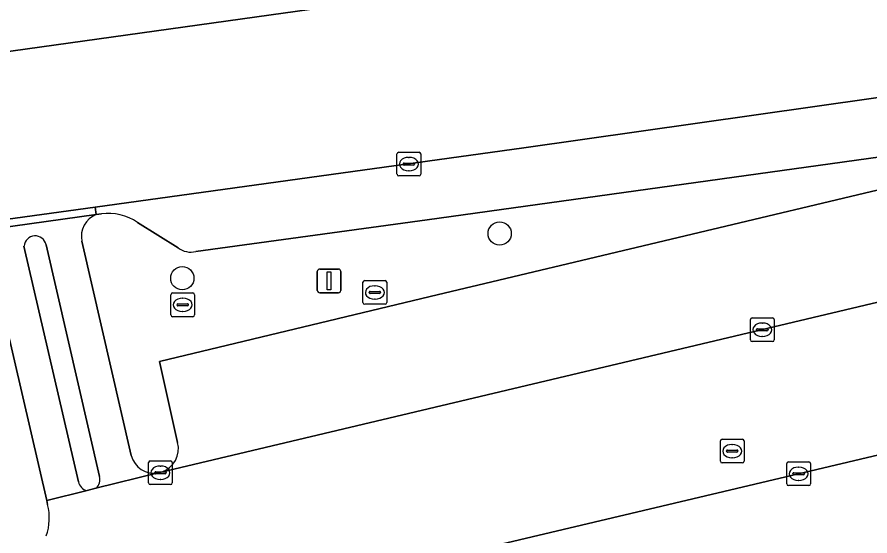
# Model space of a CAD drawing. Extents: x 158031 to 159244, y 380104 to 381214.
# Drawn here: x 158748.37 to 158784.27, y 381144.4 to 381166.23 of the extents above; entities that cross this region are included whole.
import ezdxf

# ---------------------------------------------------------------- set-up
doc = ezdxf.new("R2010")
doc.units = 0
for name, color, linetype in [('IMGEO_Berm_groen', 7, 'Continuous'), ('IMGEO_Boom', 7, 'Continuous'), ('IMGEO_Brandkraan', 7, 'Continuous'), ('IMGEO_Fietspad_open', 7, 'Continuous'), ('IMGEO_Kolk', 7, 'Continuous'), ('IMGEO_Lichtmast', 7, 'Continuous'), ('IMGEO_Parkeervlak_open', 7, 'Continuous'), ('IMGEO_Rijbaan_lokaal_open', 7, 'Continuous'), ('IMGEO_Rioolput', 7, 'Continuous'), ('IMGEO_Verkeerseiland_open', 7, 'Continuous'), ('IMGEO_Voetpad_open', 7, 'Continuous')]:
    doc.layers.add(name, color=color, linetype=linetype)

msp = doc.modelspace()

# ---------------------------------------------------------------- linework, layer by layer
at = {"layer": 'IMGEO_Berm_groen'}
msp.add_lwpolyline([(158818.671, 381169.086), (158819.792, 381168.11), (158821.891, 381170.842), (158820.309, 381177.905), (158804.835, 381175.745), (158736.012, 381166.137), (158736.723, 381163.215), (158804.618, 381172.689)], dxfattribs=at)
at = {"layer": 'IMGEO_Boom'}
for centre in [(158768.683, 381157.123), (158755.325, 381155.243)]:
    msp.add_circle(centre, 0.489, dxfattribs=at)
at = {"layer": 'IMGEO_Brandkraan'}
for p, q in [((158763.005, 381155.144), (158763.857, 381155.144)), ((158762.93, 381154.218), (158762.93, 381155.07)), ((158763.418, 381154.924), (158763.443, 381154.924)), ((158763.931, 381155.07), (158763.931, 381154.218)), ((158754.841, 381153.697), (158754.841, 381154.549)), ((158754.916, 381154.623), (158755.768, 381154.623)), ((158755.842, 381154.549), (158755.842, 381153.697)), ((158763.189, 381154.638), (158763.189, 381154.65)), ((158763.627, 381154.601), (158763.229, 381154.601)), ((158763.232, 381154.687), (158763.63, 381154.687)), ((158763.673, 381154.65), (158763.673, 381154.638)), ((158755.1, 381154.117), (158755.1, 381154.129)), ((158755.538, 381154.08), (158755.14, 381154.08)), ((158755.143, 381154.166), (158755.541, 381154.166)), ((158755.329, 381154.403), (158755.354, 381154.403)), ((158755.584, 381154.129), (158755.584, 381154.117)), ((158763.857, 381154.144), (158763.005, 381154.144)), ((158763.441, 381154.364), (158763.416, 381154.364)), ((158755.352, 381153.843), (158755.327, 381153.843)), ((158755.768, 381153.623), (158754.916, 381153.623))]:
    msp.add_line(p, q, dxfattribs=at)
for points in [[(158763.005, 381155.144), (158763.857, 381155.144)], [(158762.93, 381154.218), (158762.93, 381155.07)], [(158763.931, 381155.07), (158763.931, 381154.218)], [(158754.841, 381153.697), (158754.841, 381154.549)], [(158754.916, 381154.623), (158755.768, 381154.623)], [(158755.842, 381154.549), (158755.842, 381153.697)], [(158763.857, 381154.144), (158763.005, 381154.144)], [(158755.768, 381153.623), (158754.916, 381153.623)]]:
    msp.add_lwpolyline(points, dxfattribs=at)
for centre, radius, start, end in [((158763.007, 381155.068), 0.0765, 91.552, 178.448), ((158763.007, 381155.068), 0.0765, 91.552, 178.448), ((158763.855, 381155.068), 0.0765, 1.552, 88.448), ((158763.855, 381155.068), 0.0765, 1.552, 88.448), ((158754.918, 381154.547), 0.0765, 91.552, 178.448), ((158754.918, 381154.547), 0.0765, 91.552, 178.448), ((158755.766, 381154.547), 0.0765, 1.552, 88.448), ((158755.766, 381154.547), 0.0765, 1.552, 88.448), ((158763.229, 381154.647), 0.0403, 85.8775, 175.7526), ((158763.226, 381154.637), 0.0366, 178.938, 274.7102), ((158763.63, 381154.644), 0.043, 264.8664, 352.4533), ((158763.634, 381154.649), 0.0386, 1.7309, 96.639), ((158755.14, 381154.126), 0.0403, 85.8775, 175.7526), ((158755.137, 381154.116), 0.0366, 178.938, 274.7102), ((158755.541, 381154.123), 0.043, 264.8664, 352.4533), ((158755.545, 381154.128), 0.0386, 1.7309, 96.639), ((158763.007, 381154.22), 0.0765, 181.552, 268.448), ((158763.007, 381154.22), 0.0765, 181.552, 268.448), ((158763.855, 381154.22), 0.0765, 271.552, 358.448), ((158763.855, 381154.22), 0.0765, 271.552, 358.448), ((158754.918, 381153.699), 0.0765, 181.552, 268.448), ((158754.918, 381153.699), 0.0765, 181.552, 268.448), ((158755.766, 381153.699), 0.0765, 271.552, 358.448), ((158755.766, 381153.699), 0.0765, 271.552, 358.448)]:
    msp.add_arc(centre, radius, start, end, dxfattribs=at)
for centre, major_axis, ratio, start_param, end_param in [((158763.417, 381154.644), (-0.387, 0.002), 0.722429, 4.712389, 7.853982), ((158763.442, 381154.644), (-0.39, 0.002), 0.717154, 1.570796, 4.712389), ((158755.328, 381154.123), (-0.387, 0.002), 0.722429, 4.712389, 7.853982), ((158755.353, 381154.123), (-0.39, 0.002), 0.717154, 1.570796, 4.712389)]:
    msp.add_ellipse(centre, major_axis=major_axis, ratio=ratio, start_param=start_param, end_param=end_param, dxfattribs=at)
at = {"layer": 'IMGEO_Fietspad_open'}
for points in [[(158751.704, 381157.918), (158746.075, 381157.143)], [(158750.953, 381146.675), (158748.662, 381156.595)], [(158749.591, 381156.65), (158751.837, 381146.903)], [(158753.177, 381147.778), (158751.097, 381156.795)], [(158747.192, 381156.31), (158749.618, 381145.885), (158751.316, 381146.312)], [(158751.688, 381146.404), (158754.304, 381147.053)]]:
    msp.add_lwpolyline(points, dxfattribs=at)
for centre, radius, start, end in [((158752.064, 381156.998), 0.988, 111.3725, 191.8436), ((158749.131, 381156.553), 0.47, 11.8529, 174.9234), ((158754.133, 381148.026), 0.988, 194.5335, 279.9601), ((158751.4, 381146.762), 0.459, 308.8215, 17.9276), ((158751.404, 381146.763), 0.459, 190.9943, 259.0057)]:
    msp.add_arc(centre, radius, start, end, dxfattribs=at)
at = {"layer": 'IMGEO_Kolk'}
for p, q in [((158764.437, 381160.547), (158765.289, 381160.547)), ((158764.362, 381159.621), (158764.362, 381160.473)), ((158764.85, 381160.327), (158764.875, 381160.327)), ((158765.363, 381160.473), (158765.363, 381159.621)), ((158764.621, 381160.041), (158764.621, 381160.053)), ((158765.059, 381160.004), (158764.661, 381160.004)), ((158764.664, 381160.09), (158765.062, 381160.09)), ((158765.105, 381160.053), (158765.105, 381160.041)), ((158765.289, 381159.547), (158764.437, 381159.547)), ((158764.873, 381159.767), (158764.848, 381159.767)), ((158779.238, 381152.65), (158779.238, 381153.502)), ((158779.313, 381153.576), (158780.165, 381153.576)), ((158779.726, 381153.356), (158779.751, 381153.356)), ((158780.239, 381153.502), (158780.239, 381152.65)), ((158779.497, 381153.07), (158779.497, 381153.082)), ((158779.935, 381153.033), (158779.537, 381153.033)), ((158779.54, 381153.119), (158779.938, 381153.119)), ((158779.981, 381153.082), (158779.981, 381153.07)), ((158779.749, 381152.796), (158779.724, 381152.796)), ((158780.165, 381152.576), (158779.313, 381152.576)), ((158753.904, 381146.632), (158753.904, 381147.484)), ((158753.979, 381147.558), (158754.831, 381147.558)), ((158754.392, 381147.338), (158754.417, 381147.338)), ((158754.905, 381147.484), (158754.905, 381146.632)), ((158780.768, 381146.588), (158780.768, 381147.44)), ((158780.843, 381147.514), (158781.695, 381147.514)), ((158781.256, 381147.294), (158781.281, 381147.294)), ((158781.769, 381147.44), (158781.769, 381146.588)), ((158754.163, 381147.052), (158754.163, 381147.064)), ((158754.601, 381147.015), (158754.203, 381147.015)), ((158754.206, 381147.101), (158754.604, 381147.101)), ((158754.647, 381147.064), (158754.647, 381147.052)), ((158781.027, 381147.008), (158781.027, 381147.02)), ((158781.465, 381146.971), (158781.067, 381146.971)), ((158781.07, 381147.057), (158781.468, 381147.057)), ((158781.511, 381147.02), (158781.511, 381147.008)), ((158754.831, 381146.558), (158753.979, 381146.558)), ((158754.415, 381146.778), (158754.39, 381146.778)), ((158781.695, 381146.514), (158780.843, 381146.514)), ((158781.279, 381146.734), (158781.254, 381146.734))]:
    msp.add_line(p, q, dxfattribs=at)
for points in [[(158764.437, 381160.547), (158765.289, 381160.547)], [(158764.362, 381159.621), (158764.362, 381160.473)], [(158765.363, 381160.473), (158765.363, 381159.621)], [(158765.289, 381159.547), (158764.437, 381159.547)], [(158779.238, 381152.65), (158779.238, 381153.502)], [(158779.313, 381153.576), (158780.165, 381153.576)], [(158780.239, 381153.502), (158780.239, 381152.65)], [(158780.165, 381152.576), (158779.313, 381152.576)], [(158753.904, 381146.632), (158753.904, 381147.484)], [(158753.979, 381147.558), (158754.831, 381147.558)], [(158754.905, 381147.484), (158754.905, 381146.632)], [(158780.768, 381146.588), (158780.768, 381147.44)], [(158780.843, 381147.514), (158781.695, 381147.514)], [(158781.769, 381147.44), (158781.769, 381146.588)], [(158754.831, 381146.558), (158753.979, 381146.558)], [(158781.695, 381146.514), (158780.843, 381146.514)]]:
    msp.add_lwpolyline(points, dxfattribs=at)
for centre, radius, start, end in [((158764.439, 381160.471), 0.0765, 91.552, 178.448), ((158764.439, 381160.471), 0.0765, 91.552, 178.448), ((158765.287, 381160.471), 0.0765, 1.552, 88.448), ((158765.287, 381160.471), 0.0765, 1.552, 88.448), ((158764.661, 381160.05), 0.0403, 85.8775, 175.7526), ((158764.658, 381160.04), 0.0366, 178.938, 274.7102), ((158765.062, 381160.047), 0.043, 264.8664, 352.4533), ((158765.066, 381160.052), 0.0386, 1.7309, 96.639), ((158764.439, 381159.623), 0.0765, 181.552, 268.448), ((158764.439, 381159.623), 0.0765, 181.552, 268.448), ((158765.287, 381159.623), 0.0765, 271.552, 358.448), ((158765.287, 381159.623), 0.0765, 271.552, 358.448), ((158779.315, 381153.5), 0.0765, 91.552, 178.448), ((158779.315, 381153.5), 0.0765, 91.552, 178.448), ((158780.163, 381153.5), 0.0765, 1.552, 88.448), ((158780.163, 381153.5), 0.0765, 1.552, 88.448), ((158779.537, 381153.079), 0.0403, 85.8775, 175.7526), ((158779.534, 381153.069), 0.0366, 178.938, 274.7102), ((158779.938, 381153.076), 0.043, 264.8664, 352.4533), ((158779.942, 381153.081), 0.0386, 1.7309, 96.639), ((158779.315, 381152.652), 0.0765, 181.552, 268.448), ((158779.315, 381152.652), 0.0765, 181.552, 268.448), ((158780.163, 381152.652), 0.0765, 271.552, 358.448), ((158780.163, 381152.652), 0.0765, 271.552, 358.448), ((158753.981, 381147.482), 0.0765, 91.552, 178.448), ((158753.981, 381147.482), 0.0765, 91.552, 178.448), ((158754.829, 381147.482), 0.0765, 1.552, 88.448), ((158754.829, 381147.482), 0.0765, 1.552, 88.448), ((158780.845, 381147.438), 0.0765, 91.552, 178.448), ((158780.845, 381147.438), 0.0765, 91.552, 178.448), ((158781.693, 381147.438), 0.0765, 1.552, 88.448), ((158781.693, 381147.438), 0.0765, 1.552, 88.448), ((158754.203, 381147.061), 0.0403, 85.8775, 175.7526), ((158754.2, 381147.051), 0.0366, 178.938, 274.7102), ((158754.604, 381147.058), 0.043, 264.8664, 352.4533), ((158754.608, 381147.063), 0.0386, 1.7309, 96.639), ((158781.067, 381147.017), 0.0403, 85.8775, 175.7526), ((158781.064, 381147.007), 0.0366, 178.938, 274.7102), ((158781.468, 381147.014), 0.043, 264.8664, 352.4533), ((158781.472, 381147.019), 0.0386, 1.7309, 96.639), ((158753.981, 381146.634), 0.0765, 181.552, 268.448), ((158753.981, 381146.634), 0.0765, 181.552, 268.448), ((158754.829, 381146.634), 0.0765, 271.552, 358.448), ((158754.829, 381146.634), 0.0765, 271.552, 358.448), ((158780.845, 381146.59), 0.0765, 181.552, 268.448), ((158780.845, 381146.59), 0.0765, 181.552, 268.448), ((158781.693, 381146.59), 0.0765, 271.552, 358.448), ((158781.693, 381146.59), 0.0765, 271.552, 358.448)]:
    msp.add_arc(centre, radius, start, end, dxfattribs=at)
for centre, major_axis, ratio, start_param, end_param in [((158764.849, 381160.047), (-0.387, 0.002), 0.722429, 4.712389, 7.853982), ((158764.874, 381160.047), (-0.39, 0.002), 0.717154, 1.570796, 4.712389), ((158779.725, 381153.076), (-0.387, 0.002), 0.722429, 4.712389, 7.853982), ((158779.75, 381153.076), (-0.39, 0.002), 0.717154, 1.570796, 4.712389), ((158754.391, 381147.058), (-0.387, 0.002), 0.722429, 4.712389, 7.853982), ((158754.416, 381147.058), (-0.39, 0.002), 0.717154, 1.570796, 4.712389), ((158781.255, 381147.014), (-0.387, 0.002), 0.722429, 4.712389, 7.853982), ((158781.28, 381147.014), (-0.39, 0.002), 0.717154, 1.570796, 4.712389)]:
    msp.add_ellipse(centre, major_axis=major_axis, ratio=ratio, start_param=start_param, end_param=end_param, dxfattribs=at)
at = {"layer": 'IMGEO_Lichtmast'}
for p, q in [((158761.008, 381154.73), (158761.008, 381155.53)), ((158761.008, 381155.53), (158761.008, 381154.73)), ((158761.108, 381155.63), (158761.898, 381155.63)), ((158761.898, 381155.63), (158761.108, 381155.63)), ((158761.998, 381155.53), (158761.998, 381154.73)), ((158761.998, 381154.73), (158761.998, 381155.53)), ((158761.898, 381154.63), (158761.108, 381154.63)), ((158761.108, 381154.63), (158761.898, 381154.63))]:
    msp.add_line(p, q, dxfattribs=at)
msp.add_lwpolyline([(158761.428, 381155.505), (158761.578, 381155.505), (158761.578, 381154.755), (158761.428, 381154.755), (158761.428, 381155.505)], dxfattribs=at)
for centre, start, end in [((158761.108, 381155.53), 90, 180), ((158761.108, 381155.53), 90, 180), ((158761.898, 381155.53), 0, 90), ((158761.898, 381155.53), 360, 90), ((158761.108, 381154.73), 180, 270), ((158761.108, 381154.73), 180, 270), ((158761.898, 381154.73), 270, 0), ((158761.898, 381154.73), 270, 0)]:
    msp.add_arc(centre, 0.1, start, end, dxfattribs=at)
at = {"layer": 'IMGEO_Parkeervlak_open'}
for points in [[(158754.44, 381147.086), (158807.366, 381159.64), (158809.618, 381160.174), (158809.455, 381160.862), (158808.601, 381164.667), (158808.562, 381164.658), (158806.339, 381164.129), (158765.758, 381154.467), (158754.37, 381151.731), (158755.123, 381148.334)], [(158789.265, 381163.503), (158769.694, 381160.725), (158751.662, 381158.225), (158751.704, 381157.918), (158751.919, 381157.948)], [(158755.891, 381156.362), (158765.635, 381157.7), (158785.717, 381160.496)], [(158753.435, 381157.588), (158755.15, 381156.526)]]:
    msp.add_lwpolyline(points, dxfattribs=at)
msp.add_lwpolyline([(158759.318, 381131.517), (158807.285, 381142.91), (158804.982, 381152.627), (158757.002, 381141.272)], close=True, dxfattribs=at)
for centre, radius, start, end in [((158752.223, 381155.858), 2.112, 54.9969, 98.2863), ((158755.694, 381157.229), 0.889, 232.2582, 282.7824), ((158754.141, 381148.061), 1.02, 287.0727, 15.5457)]:
    msp.add_arc(centre, radius, start, end, dxfattribs=at)
at = {"layer": 'IMGEO_Rijbaan_lokaal_open'}
for points in [[(158804.618, 381172.689), (158736.723, 381163.215)], [(158746.032, 381157.46), (158751.662, 381158.225), (158769.694, 381160.725), (158789.265, 381163.503), (158791.805, 381163.852), (158794.257, 381164.186), (158807.06, 381165.947), (158808.136, 381165.919), (158809.305, 381165.788), (158810.458, 381165.553), (158811.585, 381165.216), (158811.943, 381165.062), (158812.742, 381164.657), (158813.502, 381164.181), (158814.216, 381163.639), (158814.879, 381163.036), (158815.486, 381162.376), (158816.031, 381161.665), (158816.51, 381160.907), (158816.92, 381160.11), (158817.586, 381158.041), (158824.398, 381159.649)], [(158815.439, 381135.916), (158812.815, 381146.897), (158811.348, 381152.858), (158809.618, 381160.174), (158807.366, 381159.64), (158754.44, 381147.086), (158754.304, 381147.053), (158751.688, 381146.404), (158751.316, 381146.312), (158749.618, 381145.885), (158749.651, 381145.719)]]:
    msp.add_lwpolyline(points, dxfattribs=at)
msp.add_lwpolyline([(158759.318, 381131.517), (158757.002, 381141.272), (158804.982, 381152.627), (158807.285, 381142.91)], close=True, dxfattribs=at)
msp.add_arc((158747.578, 381145.145), 2.151, 339.6757, 15.4695, dxfattribs=at)
at = {"layer": 'IMGEO_Rioolput'}
for p, q in [((158777.972, 381147.542), (158777.972, 381148.394)), ((158778.047, 381148.468), (158778.899, 381148.468)), ((158778.973, 381148.394), (158778.973, 381147.542)), ((158778.231, 381147.962), (158778.231, 381147.974)), ((158778.274, 381148.011), (158778.672, 381148.011)), ((158778.46, 381148.248), (158778.485, 381148.248)), ((158778.715, 381147.974), (158778.715, 381147.962)), ((158778.669, 381147.925), (158778.271, 381147.925)), ((158778.483, 381147.688), (158778.458, 381147.688)), ((158778.899, 381147.468), (158778.047, 381147.468))]:
    msp.add_line(p, q, dxfattribs=at)
for points in [[(158777.972, 381147.542), (158777.972, 381148.394)], [(158778.047, 381148.468), (158778.899, 381148.468)], [(158778.973, 381148.394), (158778.973, 381147.542)], [(158778.899, 381147.468), (158778.047, 381147.468)]]:
    msp.add_lwpolyline(points, dxfattribs=at)
for centre, radius, start, end in [((158778.049, 381148.392), 0.0765, 91.552, 178.448), ((158778.049, 381148.392), 0.0765, 91.552, 178.448), ((158778.897, 381148.392), 0.0765, 1.552, 88.448), ((158778.897, 381148.392), 0.0765, 1.552, 88.448), ((158778.271, 381147.971), 0.0403, 85.8775, 175.7526), ((158778.268, 381147.961), 0.0366, 178.938, 274.7102), ((158778.672, 381147.968), 0.043, 264.8664, 352.4533), ((158778.676, 381147.973), 0.0386, 1.7309, 96.639), ((158778.049, 381147.544), 0.0765, 181.552, 268.448), ((158778.049, 381147.544), 0.0765, 181.552, 268.448), ((158778.897, 381147.544), 0.0765, 271.552, 358.448), ((158778.897, 381147.544), 0.0765, 271.552, 358.448)]:
    msp.add_arc(centre, radius, start, end, dxfattribs=at)
for centre, major_axis, ratio, start_param, end_param in [((158778.459, 381147.968), (-0.387, 0.002), 0.722429, 4.712389, 7.853982), ((158778.484, 381147.968), (-0.39, 0.002), 0.717154, 1.570796, 4.712389)]:
    msp.add_ellipse(centre, major_axis=major_axis, ratio=ratio, start_param=start_param, end_param=end_param, dxfattribs=at)
at = {"layer": 'IMGEO_Verkeerseiland_open'}
for points in [[(158748.662, 381156.595), (158750.953, 381146.675)], [(158751.837, 381146.903), (158749.591, 381156.65)], [(158751.316, 381146.312), (158751.688, 381146.404)]]:
    msp.add_lwpolyline(points, dxfattribs=at)
for centre, radius, start, end in [((158749.131, 381156.553), 0.47, 11.8529, 174.9234), ((158751.4, 381146.762), 0.459, 308.8215, 17.9276), ((158751.404, 381146.763), 0.459, 190.9943, 259.0057)]:
    msp.add_arc(centre, radius, start, end, dxfattribs=at)
at = {"layer": 'IMGEO_Voetpad_open'}
for points in [[(158755.123, 381148.334), (158754.37, 381151.731), (158765.758, 381154.467), (158806.339, 381164.129), (158808.562, 381164.658), (158808.601, 381164.667), (158809.455, 381160.862)], [(158785.717, 381160.496), (158765.635, 381157.7), (158755.891, 381156.362)], [(158751.919, 381157.948), (158751.704, 381157.918)], [(158755.15, 381156.526), (158753.435, 381157.588)], [(158751.097, 381156.795), (158753.177, 381147.778)], [(158749.651, 381145.719), (158749.618, 381145.885), (158747.192, 381156.31)], [(158754.304, 381147.053), (158754.44, 381147.086)]]:
    msp.add_lwpolyline(points, dxfattribs=at)
msp.add_lwpolyline([(158751.704, 381157.918), (158751.662, 381158.225), (158746.032, 381157.46), (158746.075, 381157.143)], close=True, dxfattribs=at)
for centre, radius, start, end in [((158752.064, 381156.998), 0.988, 111.3725, 191.8436), ((158752.223, 381155.858), 2.112, 54.9969, 98.2863), ((158755.694, 381157.229), 0.889, 232.2582, 282.7824), ((158754.141, 381148.061), 1.02, 287.0727, 15.5457), ((158754.133, 381148.026), 0.988, 194.5335, 279.9601), ((158747.578, 381145.145), 2.151, 339.6757, 15.4695)]:
    msp.add_arc(centre, radius, start, end, dxfattribs=at)

doc.saveas('drawing.dxf')
